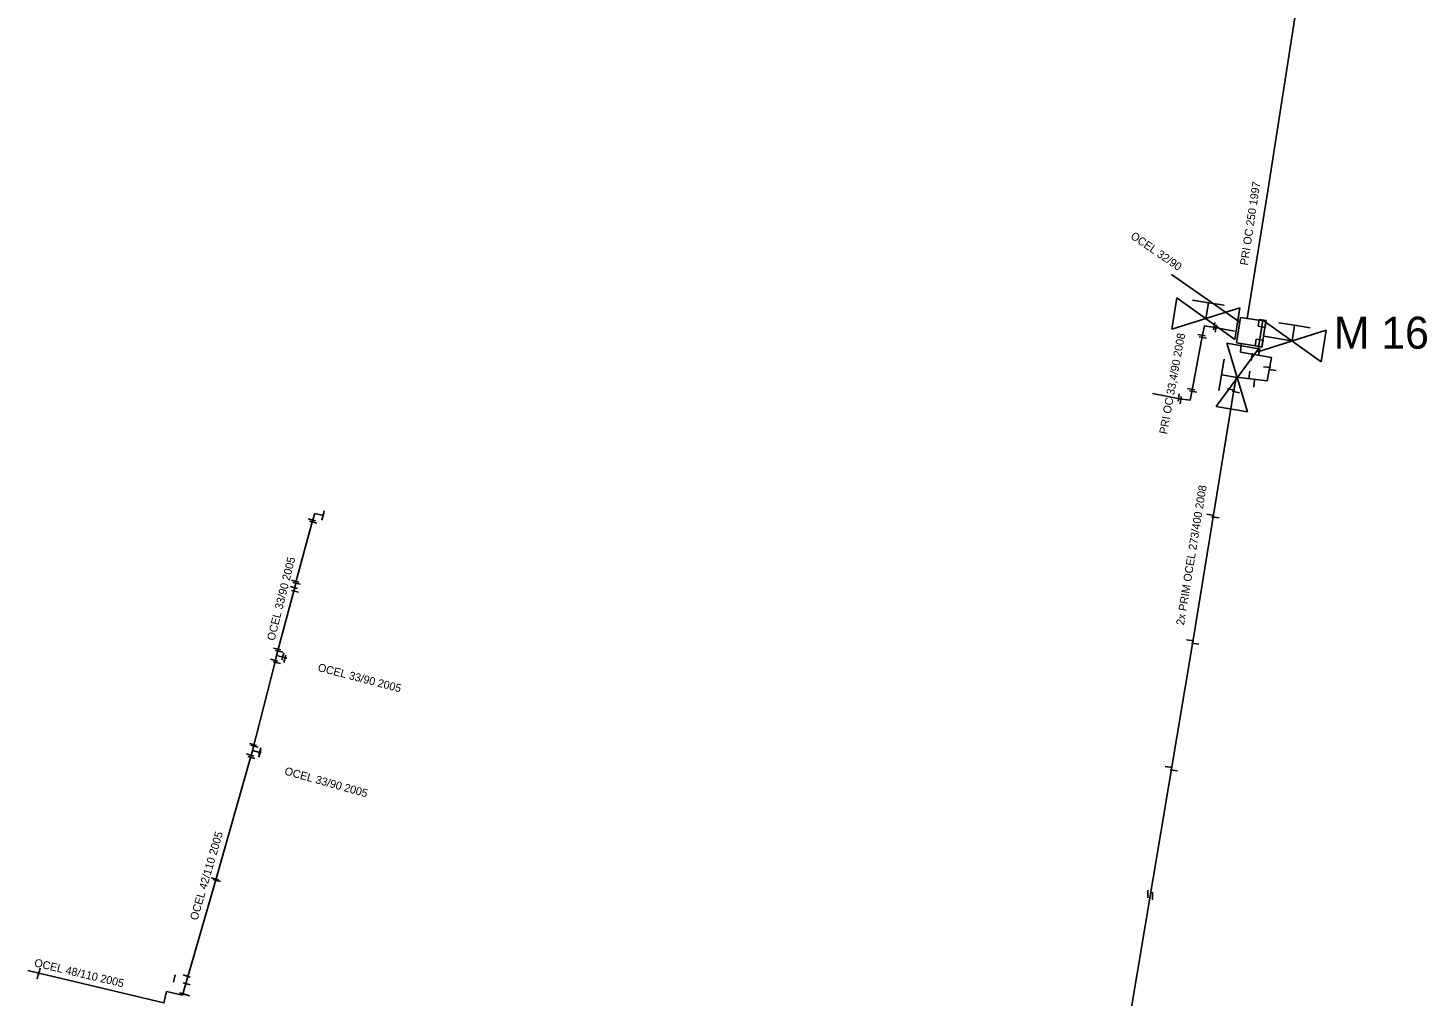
# Model space of a CAD drawing. Extents: x -642943 to -623314, y -1138561 to -1113539.
# Drawn here: x -641915.9 to -641784.7, y -1115076.8 to -1114986.1 of the extents above; entities that cross this region are included whole.
import ezdxf

# ---------------------------------------------------------------- set-up
doc = ezdxf.new("R2010")
doc.units = 0
for name, color, linetype in [('horkovod armatury', 7, 'Continuous'), ('horkovod dimenze', 7, 'Continuous'), ('horkovod předisol', 7, 'Continuous'), ('horkovod sváry', 7, 'Continuous'), ('horkovod trasa', 7, 'Continuous'), ('horkovod číslo šachty', 7, 'Continuous'), ('horkovod šachty', 7, 'Continuous')]:
    doc.layers.add(name, color=color, linetype=linetype)

# ---------------------------------------------------------------- blocks, each defined once
blk = doc.blocks.new('SPH')
at = {"layer": 'horkovod sváry'}
blk.add_line((0, -0.035), (0, 0.035), dxfattribs=at)
blk = doc.blocks.new('POINT_DISPLAY')
blk.add_line((0, 0), (0, 0))
blk = doc.blocks.new('SCH_01_15')
at = {"layer": 'horkovod armatury'}
for p, q in [((10, 5), (-10, -5)), ((-10, -5), (-10, 5)), ((-10, 5), (10, -5)), ((-5, 5), (0, 5)), ((0, 5), (0, 0)), ((5, 5), (0, 5)), ((10, -5), (10, 5))]:
    blk.add_line(p, q, dxfattribs=at)
blk = doc.blocks.new('SCH_01_16')
at = {"layer": 'horkovod armatury'}
for p, q in [((10, 5), (-10, -5)), ((-10, -5), (-10, 5)), ((-10, 5), (10, -5)), ((-5, 5), (0, 5)), ((0, 5), (0, 0)), ((5, 5), (0, 5)), ((10, -5), (10, 5))]:
    blk.add_line(p, q, dxfattribs=at)
blk = doc.blocks.new('SCH_01_17')
at = {"layer": 'horkovod armatury'}
for p, q in [((10, 5), (-10, -5)), ((-10, -5), (-10, 5)), ((-10, 5), (10, -5)), ((-5, 5), (0, 5)), ((0, 5), (0, 0)), ((5, 5), (0, 5)), ((10, -5), (10, 5))]:
    blk.add_line(p, q, dxfattribs=at)

msp = doc.modelspace()

# ---------------------------------------------------------------- linework, layer by layer
at = {"layer": 'horkovod předisol'}
for p, q in [((-641802.29, -1115013.7), (-641808.71, -1115009.24)), ((-641889.01, -1115031.62), (-641888.2, -1115031.81)), ((-641892.59, -1115044.93), (-641891.62, -1115045.19)), ((-641894.85, -1115053.82), (-641894.02, -1115054.04))]:
    msp.add_line(p, q, dxfattribs=at)
for points in [[(-641797.24, -1114980.96), (-641796.83, -1114983.13), (-641799.67, -1115001.38), (-641801.61, -1115013.36)], [(-641802.78, -1115014.54), (-641804.63, -1115014.18), (-641805.6, -1115014.03), (-641805.83, -1115015.03), (-641806.77, -1115020.08), (-641806.95, -1115021.01), (-641807.93, -1115020.87), (-641810.48, -1115020.38)], [(-641819.98, -1115123.22), (-641816.66, -1115102.86), (-641814.71, -1115091.06), (-641812.67, -1115079.21), (-641806.71, -1115043.65), (-641802.86, -1115020.07), (-641802.61, -1115018.85), (-641799.73, -1115019.18), (-641799.32, -1115017.01), (-641802.22, -1115016.49), (-641802.18, -1115015.76)], [(-641892.59, -1115044.93), (-641890.82, -1115038.31), (-641890.74, -1115037.92), (-641889.22, -1115032.3), (-641889.01, -1115031.62)], [(-641894.85, -1115053.82), (-641892.71, -1115045.51), (-641892.59, -1115044.93)], [(-641901.42, -1115076.76), (-641898.29, -1115065.95), (-641895, -1115054.39), (-641894.85, -1115053.82)], [(-641901.42, -1115076.76), (-641902.89, -1115076.42), (-641903.14, -1115077.49), (-641915.89, -1115074.45)]]:
    msp.add_lwpolyline(points, dxfattribs=at)
at = {"layer": 'horkovod trasa'}
for p, q in [((-641802.29, -1115013.7), (-641808.71, -1115009.24)), ((-641800.05, -1115015), (-641797.44, -1115015.43)), ((-641889.01, -1115031.62), (-641888.2, -1115031.81)), ((-641892.59, -1115044.93), (-641891.62, -1115045.19)), ((-641894.85, -1115053.82), (-641894.02, -1115054.04))]:
    msp.add_line(p, q, dxfattribs=at)
for points in [[(-641797.24, -1114980.96), (-641796.83, -1114983.13), (-641799.67, -1115001.38), (-641801.61, -1115013.36)], [(-641802.78, -1115014.54), (-641804.63, -1115014.18), (-641805.6, -1115014.03), (-641805.83, -1115015.03), (-641806.77, -1115020.08), (-641806.95, -1115021.01), (-641807.93, -1115020.87), (-641810.48, -1115020.38)], [(-641819.98, -1115123.22), (-641816.66, -1115102.86), (-641814.71, -1115091.06), (-641812.67, -1115079.21), (-641806.71, -1115043.65), (-641802.86, -1115020.07), (-641802.61, -1115018.85), (-641799.73, -1115019.18), (-641799.32, -1115017.01), (-641802.22, -1115016.49), (-641802.18, -1115015.76)], [(-641892.59, -1115044.93), (-641890.82, -1115038.31), (-641890.74, -1115037.92), (-641889.22, -1115032.3), (-641889.01, -1115031.62)], [(-641894.85, -1115053.82), (-641892.71, -1115045.51), (-641892.59, -1115044.93)], [(-641901.42, -1115076.76), (-641898.29, -1115065.95), (-641895, -1115054.39), (-641894.85, -1115053.82)], [(-641901.42, -1115076.76), (-641902.89, -1115076.42), (-641903.14, -1115077.49), (-641915.89, -1115074.45)]]:
    msp.add_lwpolyline(points, dxfattribs=at)
at = {"layer": 'horkovod šachty'}
for p, q in [((-641800.47, -1115013.43), (-641800.57, -1115014.08)), ((-641800.57, -1115014.08), (-641799.93, -1115014.18)), ((-641799.83, -1115013.53), (-641800.47, -1115013.43)), ((-641799.93, -1115014.18), (-641799.83, -1115013.53)), ((-641800.76, -1115015.28), (-641800.86, -1115015.92)), ((-641800.12, -1115015.39), (-641800.76, -1115015.28)), ((-641800.22, -1115016.03), (-641800.12, -1115015.39)), ((-641800.86, -1115015.92), (-641800.22, -1115016.03))]:
    msp.add_line(p, q, dxfattribs=at)
msp.add_lwpolyline([(-641800.22, -1115015.99), (-641799.85, -1115013.61), (-641802.22, -1115013.25), (-641802.59, -1115015.62), (-641800.22, -1115015.99)], dxfattribs=at)

# ---------------------------------------------------------------- block references
at = {"layer": 'horkovod armatury'}
for name, p, xscale, yscale, rotation in [('SCH_01_17', (-641805.48, -1115013.35), 0.2999715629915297, 0.29997156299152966, -9.029501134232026), ('SCH_01_16', (-641797.4, -1115015.46), 0.29997383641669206, 0.299973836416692, -8.975400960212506), ('SCH_01_15', (-641802.53, -1115018.88), 0.2999836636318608, 0.2999836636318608, 80.19553020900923)]:
    msp.add_blockref(name, p, dxfattribs=dict(at, xscale=xscale, yscale=yscale, rotation=rotation))
at = {"layer": 'horkovod sváry'}
for p, xscale, yscale, rotation in [((-641804.71, -1115014.07), 10.000017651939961, 10.000017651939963, 170.35841208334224), ((-641804.54, -1115014.28), 9.999999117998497, 9.999999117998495, 171.586794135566), ((-641805.9, -1115014.92), 9.999979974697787, 9.999979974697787, -101.29266528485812), ((-641805.75, -1115015.13), 10.000008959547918, 10.000008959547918, 79.93920851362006), ((-641801.17, -1115016.94), 10.000015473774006, 10.000015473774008, 169.59950776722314), ((-641800.47, -1115016.5), 9.999988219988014, 9.999988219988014, 170.40411642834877), ((-641799.74, -1115017.9), 10.000002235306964, 10.000002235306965, 84.16396719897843), ((-641801.41, -1115018.62), 9.999988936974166, 9.999988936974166, -6.818275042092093), ((-641800.94, -1115019.44), 10.000009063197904, 10.000009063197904, 174.54602105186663), ((-641799.24, -1115018.17), 10.000015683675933, 10.000015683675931, 82.41233847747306), ((-641808.03, -1115020.76), 10.000000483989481, 10.000000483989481, 172.95784867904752), ((-641807.83, -1115021), 10.000018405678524, 10.000018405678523, 173.0688758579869), ((-641806.86, -1115019.96), 10.00001260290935, 10.000012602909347, -100.40483546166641), ((-641806.67, -1115020.2), 9.999984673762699, 9.999984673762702, -100.73272794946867), ((-641803.11, -1115020), 10.00001972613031, 10.000019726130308, 79.06466205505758), ((-641802.67, -1115020.23), 10.000007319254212, 10.00000731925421, 77.8452027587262), ((-641889.28, -1115032.21), 10.000001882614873, 10.00000188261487, 74.25257936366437), ((-641889.16, -1115032.42), 9.999986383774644, 9.999986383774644, 74.56860615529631), ((-641888.25, -1115031.91), 10.000006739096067, 10.000006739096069, -14.582789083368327), ((-641888.2, -1115031.72), 9.99997924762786, 9.999979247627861, -14.631907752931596), ((-641805.04, -1115031.74), 10.000002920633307, 10.000002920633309, -100.11391239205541), ((-641804.59, -1115031.98), 9.999984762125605, 9.999984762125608, 80.87840363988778), ((-641890.97, -1115038.56), 10.000017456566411, 10.00001745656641, 75.24209670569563), ((-641890.86, -1115038.92), 10.000014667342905, 10.000014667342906, -103.77811618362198), ((-641890.84, -1115037.96), 9.999984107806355, 9.999984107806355, 75.18740988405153), ((-641890.71, -1115038.16), 10.000009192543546, 10.000009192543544, 76.49807135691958), ((-641892.54, -1115044.32), 10.000019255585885, 10.000019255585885, 75.42329456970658), ((-641806.96, -1115043.51), 9.999999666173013, 9.99999966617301, 82.36468202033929), ((-641806.48, -1115043.82), 9.99998976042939, 9.999989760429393, 82.49063766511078), ((-641892.81, -1115045.37), 9.999983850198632, 9.99998385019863, 75.16864227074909), ((-641892.57, -1115045.6), 10.000007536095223, 10.000007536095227, 75.42355278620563), ((-641892.34, -1115044.54), 9.999986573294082, 9.999986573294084, 75.45797866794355), ((-641892.01, -1115045.01), 9.999990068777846, 9.999990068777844, -15.489520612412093), ((-641891.8, -1115045.24), 10.000016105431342, 10.000016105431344, -15.68170982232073), ((-641894.8, -1115053.27), 10.000017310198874, 10.000017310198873, 74.72414864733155), ((-641894.66, -1115053.43), 9.999992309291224, 9.999992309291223, 74.75508384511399), ((-641895.06, -1115054.26), 9.999977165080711, 9.999977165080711, 72.85182094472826), ((-641894.95, -1115054.49), 10.000020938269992, 10.000020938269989, 73.23152670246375), ((-641894.15, -1115053.91), 10.000010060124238, 10.000010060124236, -15.363555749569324), ((-641894.15, -1115054.13), 9.999981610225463, 9.999981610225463, -15.422267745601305), ((-641808.94, -1115055.38), 10.000020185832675, 10.000020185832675, 80.42065299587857), ((-641808.49, -1115055.69), 9.999993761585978, 9.999993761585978, 81.09263422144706), ((-641898.38, -1115065.87), 9.999991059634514, 9.999991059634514, 74.1782561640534), ((-641898.19, -1115066.02), 10.000015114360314, 10.000015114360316, 74.44018473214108), ((-641914.83, -1115074.56), 10.000018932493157, 10.000018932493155, -13.647659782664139), ((-641914.94, -1115074.89), 10.000000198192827, 10.000000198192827, -13.486850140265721), ((-641902.18, -1115075.19), 10.00000190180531, 10.000001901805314, -13.316523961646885), ((-641901.02, -1115075.71), 9.999984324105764, 9.999984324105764, 74.7299050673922), ((-641901.01, -1115074.96), 9.99999068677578, 9.999990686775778, -106.26009798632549), ((-641901.34, -1115076.64), 10.000007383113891, 10.000007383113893, 74.9436204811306), ((-641901.06, -1115076.74), 10.000007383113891, 10.000007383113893, 74.9436204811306)]:
    msp.add_blockref('SPH', p, dxfattribs=dict(at, xscale=xscale, yscale=yscale, rotation=rotation))
at = {"layer": 'horkovod sváry', "xscale": 10, "yscale": 10}
for p in [(-641810.93, -1115067.28), (-641810.47, -1115067.47)]:
    msp.add_blockref('SPH', p, dxfattribs=at)
at = {"layer": 'horkovod šachty'}
for p in [(-641800.2, -1115013.8), (-641800.48, -1115015.65)]:
    msp.add_blockref('POINT_DISPLAY', p, dxfattribs=at)

# ---------------------------------------------------------------- texts
at = {"layer": 'horkovod dimenze'}
for s, rotation, p in [('PRI OC 250 1997', 81.3303, (-641801.55, -1115008.41)), ('OCEL 32/90', 325.4049, (-641812.61, -1115005.78)), ('PRI OC 33,4/90 2008', 79.714, (-641809.12, -1115024.23)), ('2x PRIM OCEL 273/400 2008', 80.7351, (-641807.53, -1115042.13)), ('OCEL 33/90 2005', 75.8614, (-641892.78, -1115043.59)), ('OCEL 33/90 2005', 345.4111, (-641888.78, -1115046.37)), ('OCEL 33/90 2005', 344.3806, (-641891.9, -1115056.07)), ('OCEL 42/110 2005', 73.7194, (-641900.01, -1115069.8)), ('OCEL 48/110 2005', 346.6326, (-641915.35, -1115074.05))]:
    msp.add_text(s, height=0.75, rotation=rotation, dxfattribs=at).set_placement(p)
at = {"layer": 'horkovod číslo šachty'}
msp.add_text('M 16', height=3, dxfattribs=at).set_placement((-641793.49, -1115016.18))

doc.saveas('drawing.dxf')
